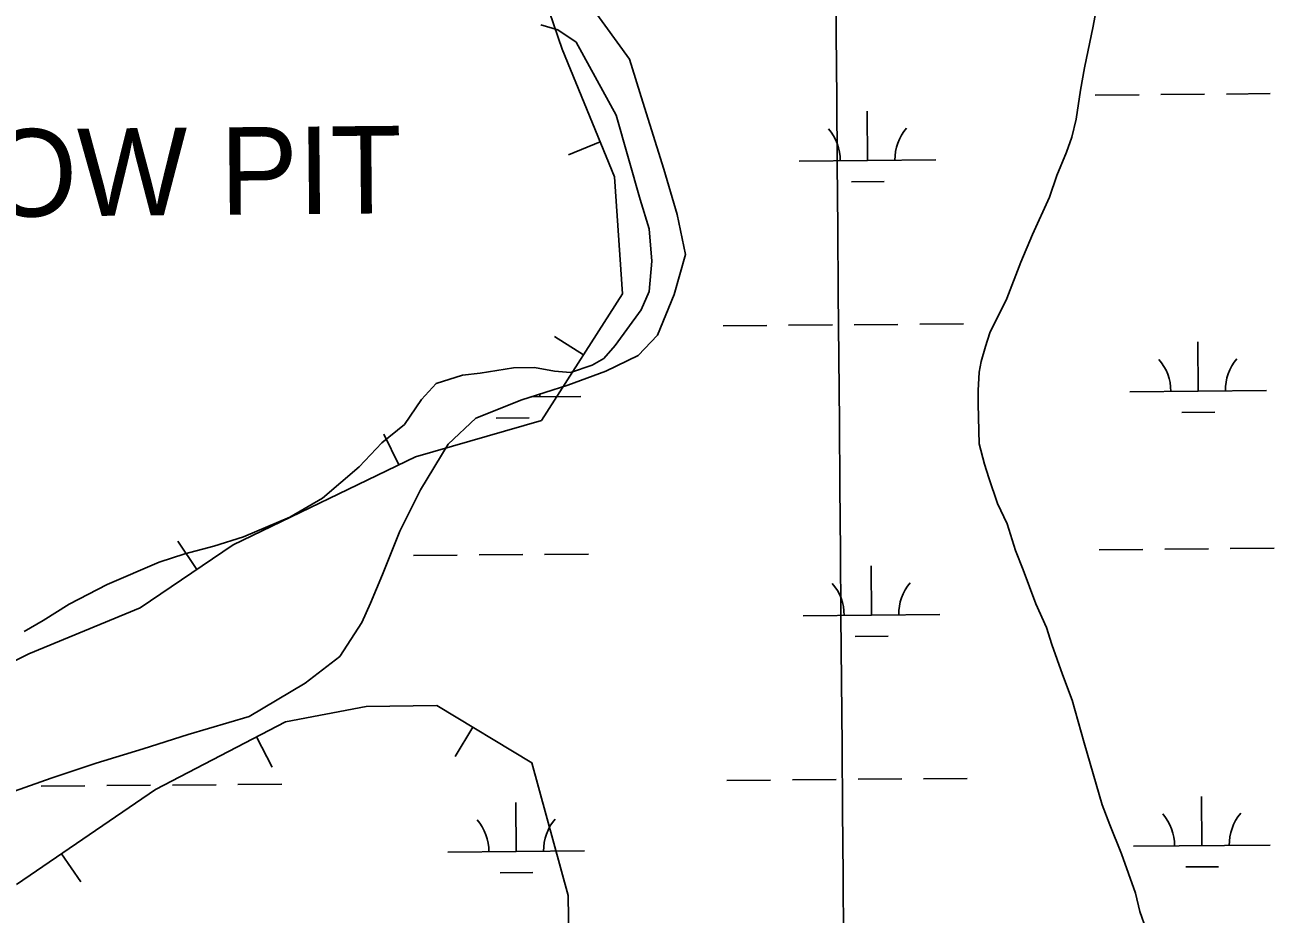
# Model space of a CAD drawing. Extents: x 3567028 to 3605064, y 510945 to 536587.
# Drawn here: x 3575782 to 3576696, y 531894 to 532544 of the extents above; entities that cross this region are included whole.
import ezdxf

# ---------------------------------------------------------------- set-up
doc = ezdxf.new("R2010")
doc.units = 0
for name, color, linetype in [('V-BORW-IDEN', 7, 'Continuous'), ('V-BORW-LINE', 7, 'Continuous'), ('V-GRID-MAJR', 7, 'Continuous'), ('V-SITE-VEGE', 7, 'Continuous'), ('V-WETL-SWMP', 7, 'Continuous')]:
    doc.layers.add(name, color=color, linetype=linetype)

msp = doc.modelspace()

# ---------------------------------------------------------------- linework, layer by layer
at = {"layer": 'V-BORW-LINE'}
for p, q in [((3576202.504, 532458.951), (3576179.3710000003, 532449.469)), ((3576190.3030000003, 532303.005), (3576169.248, 532316.484)), ((3576055.109, 532222.455), (3576044.255, 532244.976)), ((3575907.393, 532146.022), (3575893.355, 532166.708)), ((3576109.366, 532030.498), (3576096.517, 532009.052)), ((3575950.9080000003, 532023.477), (3575962.447, 532001.299)), ((3575808.257, 531938.001), (3575822.37, 531917.366))]:
    msp.add_line(p, q, dxfattribs=at)
for points in [[(3576143.738, 532617.443), (3576174.683, 532526.826), (3576212.994, 532433.357), (3576218.941, 532347.741), (3576159.5330000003, 532254.939), (3576067.4, 532228.379), (3575934.021, 532164.0920000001), (3575865.876, 532117.848), (3575784.384, 532084.365), (3575684.011, 532033.651), (3575592.096, 532013.843), (3575485.007, 532012.644), (3575444.7460000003, 532018.062), (3575438.357, 532090.762), (3575433.3030000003, 532149.098), (3575423.558, 532233.203), (3575414.437, 532314.088), (3575412.139, 532388.3), (3575410.866, 532449.613), (3575407.055, 532527.917), (3575399.79, 532600.313)], [(3575399.79, 532600.313), (3575407.055, 532527.917), (3575410.866, 532449.613), (3575412.139, 532388.3), (3575414.437, 532314.088), (3575423.558, 532233.203), (3575433.3030000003, 532149.098), (3575438.357, 532090.762), (3575444.7460000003, 532018.062), (3575485.007, 532012.644), (3575592.096, 532013.843), (3575684.011, 532033.651), (3575784.384, 532084.365), (3575865.876, 532117.848), (3575934.021, 532164.0920000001), (3576067.4, 532228.379), (3576159.5330000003, 532254.939), (3576218.941, 532347.741), (3576212.994, 532433.357), (3576174.683, 532526.826), (3576143.738, 532617.443)], [(3575775.416, 531915.541), (3575877.046, 531985.0480000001), (3575972.15, 532034.529), (3576031.298, 532045.754), (3576082.935, 532046.333), (3576152.6520000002, 532004.5650000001), (3576179.268, 531907.444), (3576180.648, 531810.334)]]:
    msp.add_lwpolyline(points, dxfattribs=at)
at = {"layer": 'V-GRID-MAJR'}
msp.add_spline([(3576470.071, 520885.094), (3576457.305, 522452.36100000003), (3576407.9390000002, 528513.132), (3576358.572, 534573.9180000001), (3576358.556, 534575.836)], degree=3, dxfattribs=at)
at = {"layer": 'V-SITE-VEGE'}
for p, q in [((3576567.3030000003, 532564.721), (3576563.412, 532543.6140000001)), ((3576171.552, 532540.9639999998), (3576159.125, 532544.4209999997)), ((3576184.921, 532531.9670000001), (3576171.552, 532540.964)), ((3576563.412, 532543.6140000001), (3576557.182, 532513.127)), ((3576214.2, 532478.34), (3576184.921, 532531.9670000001)), ((3576557.182, 532513.127), (3576554.065, 532496.713)), ((3576554.065, 532496.713), (3576550.9560000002, 532475.608)), ((3576231.9, 532416.703), (3576214.2, 532478.34)), ((3576550.9560000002, 532475.608), (3576547.841, 532462.3189999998)), ((3576547.841, 532462.3189999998), (3576543.9420000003, 532451.372)), ((3576543.9420000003, 532451.372), (3576536.921, 532434.1749999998)), ((3576536.921, 532434.1749999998), (3576531.4590000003, 532418.5380000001)), ((3576238.335, 532395.3309999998), (3576231.9, 532416.703)), ((3576531.4590000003, 532418.5380000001), (3576518.977, 532391.1729999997)), ((3576240.437, 532371.568), (3576238.335, 532395.3309999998)), ((3576518.977, 532391.1729999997), (3576510.394, 532370.8470000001)), ((3576238.473, 532349.5), (3576240.437, 532371.568)), ((3576510.394, 532370.8470000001), (3576500.254, 532344.2660000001)), ((3576232.544, 532335.881), (3576238.473, 532349.5)), ((3576500.254, 532344.2660000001), (3576487.765, 532319.245)), ((3576213.538, 532309.773), (3576232.544, 532335.881)), ((3576487.765, 532319.245), (3576484.646, 532309.081)), ((3576205.217, 532300.486), (3576213.538, 532309.773)), ((3576484.646, 532309.081), (3576481.529, 532298.1410000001)), ((3576114.628, 532289.555), (3576139.032, 532293.49)), ((3576139.032, 532293.4899999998), (3576154.384, 532293.8769999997)), ((3576154.384, 532293.877), (3576169.0700000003, 532290.997)), ((3576180.92, 532290.004), (3576196.755, 532295.497)), ((3576196.755, 532295.497), (3576205.217, 532300.486)), ((3576481.529, 532298.1410000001), (3576479.973, 532290.3209999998)), ((3576082.6010000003, 532282.0519999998), (3576101.9220000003, 532288.107)), ((3576101.9220000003, 532288.107), (3576114.628, 532289.5549999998)), ((3576169.0700000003, 532290.997), (3576180.92, 532290.004)), ((3576479.973, 532290.3209999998), (3576479.201, 532277.034)), ((3576071.79, 532270.345), (3576082.6010000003, 532282.0519999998)), ((3576479.201, 532277.034), (3576479.2090000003, 532266.8740000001)), ((3576059.244, 532252.12), (3576071.79, 532270.345)), ((3576479.2090000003, 532266.8740000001), (3576480.012, 532237.9539999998)), ((3576042.6780000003, 532238.659), (3576059.244, 532252.12)), ((3576026.255, 532221.103), (3576042.6780000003, 532238.659)), ((3576480.012, 532237.9539999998), (3576483.927, 532223.108)), ((3575999.3170000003, 532198.1819999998), (3576026.255, 532221.103)), ((3576483.927, 532223.108), (3576487.065, 532212.9499999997)), ((3576487.065, 532212.9499999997), (3576493.33, 532194.196)), ((3575975.378, 532184.215), (3575999.3170000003, 532198.1819999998)), ((3576493.33, 532194.196), (3576500.377, 532179.3529999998)), ((3575941.615, 532169.9849999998), (3575975.378, 532184.215)), ((3576500.377, 532179.3529999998), (3576506.644, 532159.817)), ((3575919.824, 532162.944), (3575941.615, 532169.985)), ((3575879.757, 532151.264), (3575898.468, 532157.533)), ((3575898.468, 532157.533), (3575919.824, 532162.944)), ((3576506.644, 532159.817), (3576512.1240000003, 532145.7529999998)), ((3575841.668, 532135.054), (3575879.757, 532151.264)), ((3576512.1240000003, 532145.7529999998), (3576521.522, 532120.7490000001)), ((3575813.8340000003, 532120.5319999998), (3575841.668, 532135.054)), ((3575794.8370000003, 532108.539), (3575813.8340000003, 532120.5319999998)), ((3576521.522, 532120.7490000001), (3576529.352, 532103.558)), ((3575781.009, 532100.5619999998), (3575794.8370000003, 532108.539)), ((3576529.352, 532103.558), (3576533.268, 532091.059)), ((3576533.268, 532091.059), (3576541.099, 532069.1799999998)), ((3576541.099, 532069.1799999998), (3576548.149, 532050.4289999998)), ((3576548.149, 532050.4289999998), (3576556.769, 532019.17)), ((3576556.769, 532019.17), (3576570.089, 531973.8499999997)), ((3576570.089, 531973.8499999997), (3576575.571, 531959.0039999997)), ((3576575.571, 531959.0039999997), (3576584.183, 531937.906)), ((3576584.183, 531937.906), (3576594.366, 531908.996)), ((3576594.366, 531908.996), (3576597.503, 531895.713)), ((3576597.503, 531895.713), (3576602.201, 531882.4289999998))]:
    msp.add_line(p, q, dxfattribs=at)
at = {"layer": 'V-WETL-SWMP'}
for p, q in [((3576223.9401033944, 532519.3158710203), (3576196.94070945, 532556.7491235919)), ((3576233.7073676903, 532488.0513843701), (3576223.9401033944, 532519.3158710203)), ((3576565.0204630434, 532493.0876986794), (3576597.0189610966, 532493.3576450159)), ((3576613.018210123, 532493.4926181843), (3576645.0167081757, 532493.7625645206)), ((3576661.015957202, 532493.8975376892), (3576693.014455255, 532494.1674840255)), ((3576249.1086320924, 532438.9792686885), (3576233.7073676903, 532488.0513843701)), ((3576398.3561406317, 532445.2500414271), (3576398.0523261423, 532481.2487503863)), ((3576258.844780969, 532405.7476066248), (3576249.1086320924, 532438.9792686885)), ((3576348.3584874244, 532444.8282502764), (3576448.3537938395, 532445.6718325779)), ((3576386.4869305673, 532429.7183649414), (3576410.4858041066, 532429.9208246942)), ((3576265.0968666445, 532376.5077773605), (3576258.844780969, 532405.7476066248)), ((3576256.771475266, 532347.0945585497), (3576265.0968666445, 532376.5077773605)), ((3576244.499357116, 532317.3479109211), (3576256.771475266, 532347.0945585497)), ((3576292.5304695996, 532324.2820303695), (3576324.528967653, 532324.551976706)), ((3576340.528216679, 532324.6869498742), (3576372.5267147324, 532324.9568962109)), ((3576388.5259637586, 532325.091869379), (3576420.5244618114, 532325.3618157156)), ((3576436.5237108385, 532325.4967888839), (3576468.522208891, 532325.7667352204)), ((3576230.4918547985, 532302.5951464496), (3576244.499357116, 532317.3479109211)), ((3576640.2583945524, 532276.471746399), (3576639.954580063, 532312.4704553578)), ((3576206.6864347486, 532291.1412376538), (3576230.4918547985, 532302.5951464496)), ((3576178.960971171, 532280.9281647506), (3576206.6864347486, 532291.1412376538)), ((3576145.3121517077, 532270.0174068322), (3576178.960971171, 532280.9281647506)), ((3576590.2607413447, 532276.0499552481), (3576690.25604776, 532276.8935375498)), ((3576111.629464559, 532256.743826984), (3576145.3121517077, 532270.0174068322)), ((3576152.5279140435, 532272.357145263), (3576188.371605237, 532272.6595304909)), ((3576091.254555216, 532237.7549985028), (3576111.629464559, 532256.743826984)), ((3576126.5047419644, 532256.7060628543), (3576150.5036155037, 532256.9085226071)), ((3576628.3891844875, 532260.9400699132), (3576652.3880580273, 532261.142529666)), ((3576071.050447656, 532204.1908243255), (3576091.254555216, 532237.7549985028)), ((3576056.022579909, 532174.093159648), (3576071.050447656, 532204.1908243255)), ((3576043.332103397, 532142.3843992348), (3576056.022579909, 532174.093159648)), ((3576065.943561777, 532156.1906220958), (3576097.9420598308, 532156.4605684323)), ((3576113.941308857, 532156.5955416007), (3576145.9398069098, 532156.865487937)), ((3576161.939055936, 532157.0004611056), (3576193.9375539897, 532157.2704074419)), ((3576567.8280043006, 532160.4246291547), (3576599.826502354, 532160.6945754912)), ((3576615.82575138, 532160.8295486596), (3576647.824249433, 532161.0994949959)), ((3576663.8234984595, 532161.2344681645), (3576695.8219965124, 532161.5044145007)), ((3576401.1636818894, 532112.5869719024), (3576400.8598674, 532148.5856808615)), ((3576034.3407618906, 532121.2515592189), (3576043.332103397, 532142.3843992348)), ((3576028.2172612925, 532107.165323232), (3576034.3407618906, 532121.2515592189)), ((3576351.1660286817, 532112.1651807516), (3576451.161335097, 532113.0087630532)), ((3576012.0747212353, 532082.2029802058), (3576028.2172612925, 532107.165323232)), ((3576389.2944718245, 532097.0552954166), (3576413.2933453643, 532097.2577551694)), ((3575986.5691856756, 532062.8971096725), (3576012.0747212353, 532082.2029802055)), ((3575945.6331360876, 532038.3138881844), (3575986.5691856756, 532062.8971096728)), ((3575900.928628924, 532025.2089656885), (3575945.6331360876, 532038.3138881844)), ((3575868.076602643, 532014.6796470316), (3575900.928628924, 532025.2089656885)), ((3575833.652419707, 532004.1757755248), (3575868.076602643, 532014.6796470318)), ((3575800.7978874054, 531993.2541635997), (3575833.652419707, 532004.1757755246)), ((3575773.8808405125, 531983.8184143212), (3575800.7978874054, 531993.2541635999)), ((3576295.3380108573, 531991.6189608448), (3576327.33650891, 531991.8889071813)), ((3576343.3357579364, 531992.0238803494), (3576375.3342559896, 531992.2938266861)), ((3576391.3335050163, 531992.4287998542), (3576423.332003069, 531992.6987461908)), ((3576439.3312520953, 531992.8337193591), (3576471.3297501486, 531993.1036656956)), ((3575793.4535683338, 531987.3849537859), (3575825.452066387, 531987.6549001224)), ((3575841.4513154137, 531987.7898732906), (3575873.449813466, 531988.0598196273)), ((3575889.4490624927, 531988.1947927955), (3575921.447560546, 531988.464739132)), ((3575937.446809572, 531988.5997123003), (3575969.445307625, 531988.8696586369)), ((3576141.181493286, 531939.5746698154), (3576140.8776787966, 531975.5733787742)), ((3576643.0659358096, 531943.8086768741), (3576642.7621213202, 531979.807385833)), ((3576091.183840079, 531939.1528786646), (3576191.1791464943, 531939.9964609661)), ((3576593.0682826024, 531943.3868857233), (3576693.063589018, 531944.230468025)), ((3576631.196725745, 531928.2770003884), (3576655.195599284, 531928.4794601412)), ((3576129.3122832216, 531924.0429933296), (3576153.3111567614, 531924.2454530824))]:
    msp.add_line(p, q, dxfattribs=at)
for centre, radius, start, end in [((3576343.1117904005, 532445.258807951), 35.24628790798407, 359.71151968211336, 41.2551780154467), ((3576453.592476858, 532446.1908472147), 35.246287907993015, 139.7115338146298, 181.25519214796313), ((3576585.0140443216, 532276.4805129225), 35.24628790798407, 359.71151968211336, 41.2551780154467), ((3576695.4947307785, 532277.4125521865), 35.246287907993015, 139.7115338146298, 181.25519214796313), ((3576193.610288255, 532273.1785451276), 35.246287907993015, 178.24991044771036, 181.25519214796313), ((3576345.919331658, 532112.5957384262), 35.24628790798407, 359.71151968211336, 41.2551780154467), ((3576456.400018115, 532113.52777769), 35.246287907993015, 139.7115338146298, 181.25519214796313), ((3576196.4178295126, 531940.5154756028), 35.246287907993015, 139.7115338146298, 181.25519214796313), ((3576587.821585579, 531943.8174433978), 35.24628790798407, 359.71151968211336, 41.2551780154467), ((3576698.3022720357, 531944.7494826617), 35.246287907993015, 139.7115338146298, 181.25519214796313), ((3576085.937143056, 531939.5834363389), 35.24628790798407, 359.71151968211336, 41.2551780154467)]:
    msp.add_arc(centre, radius, start, end, dxfattribs=at)

# ---------------------------------------------------------------- texts
at = {"layer": 'V-BORW-IDEN'}
msp.add_text('BORROW PIT', height=63.99987399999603, rotation=0.5090487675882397, dxfattribs=at).set_placement((3575506.1820799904, 532401.7859368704))

doc.saveas('drawing.dxf')
